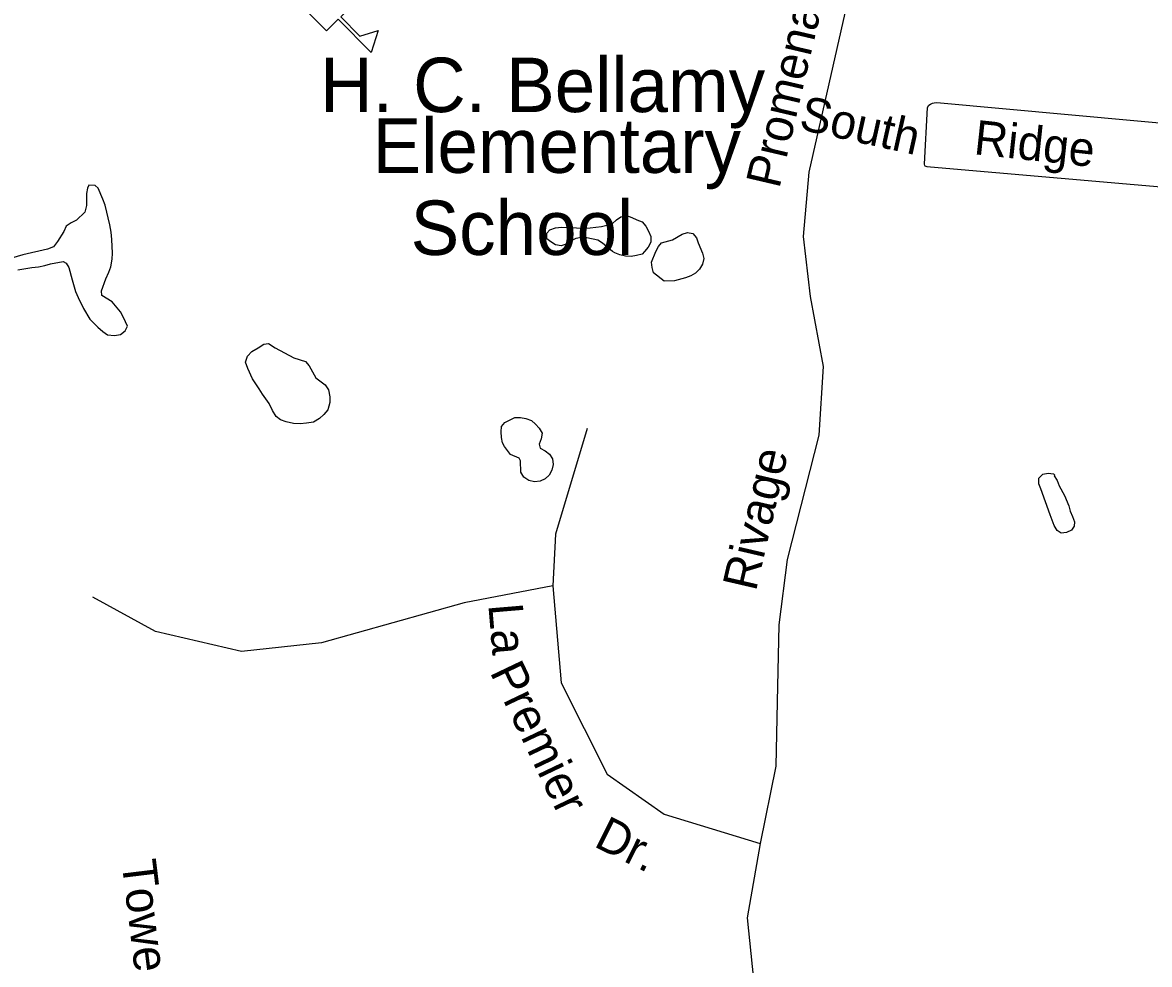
# Model space of a CAD drawing. Extents: x 2290055 to 2389491, y 66597 to 237875.
# Drawn here: x 2329403 to 2332508, y 134927 to 137523 of the extents above; entities that cross this region are included whole.
import ezdxf

# ---------------------------------------------------------------- set-up
doc = ezdxf.new("R2010")
doc.units = 0
for name, color, linetype in [('Exist Cultural Educational Facility Elementary CELL', 7, 'Continuous'), ('Exist Cultural Educational Facility Elementary Label', 7, 'Continuous'), ('Exist Hydrographic Lake Shore', 7, 'Continuous'), ('Exist Hydrographic Pond Under 1500 Sq Ft', 7, 'Continuous'), ('Exist Road Non-System Type 51', 7, 'Continuous'), ('Exist Road Non-System Type 51 Label', 7, 'Continuous')]:
    doc.layers.add(name, color=color, linetype=linetype)

msp = doc.modelspace()

# ---------------------------------------------------------------- linework, layer by layer
at = {"layer": 'Exist Cultural Educational Facility Elementary CELL'}
msp.add_lwpolyline([(2330243.9, 137640.8), (2330312.6, 137571), (2330279.8, 137538.7), (2330332.5, 137485.2), (2330383.1, 137501), (2330363.2, 137440.5), (2330273, 137532), (2330240.2, 137499.7), (2330171.5, 137569.4)], close=True, dxfattribs=at)
at = {"layer": 'Exist Hydrographic Lake Shore'}
msp.add_lwpolyline([(2329390.1, 136841.1), (2329428.6, 136847.5), (2329446.6, 136849.5), (2329464.9, 136853.2), (2329479.9, 136857.6), (2329515.4, 136864.4), (2329522.9, 136859.6), (2329530.9, 136848.2), (2329539.4, 136813.5), (2329549.1, 136782), (2329556.4, 136765), (2329571.4, 136734.7), (2329588.6, 136705.7), (2329610.9, 136683), (2329623.9, 136671.1), (2329637.1, 136662.3), (2329656.4, 136660.4), (2329672.9, 136662.9), (2329686.1, 136673.7), (2329692.1, 136685.8), (2329681.1, 136709.8), (2329672.6, 136725.7), (2329649.6, 136753.5), (2329621.1, 136770.6), (2329620.4, 136783.5), (2329632.4, 136816.8), (2329640.6, 136834.5), (2329646.6, 136849.8), (2329650.1, 136870.6), (2329650.6, 136887.7), (2329648.9, 136925), (2329647.1, 136945), (2329643.4, 136965.6), (2329630.4, 137019.8), (2329624.6, 137036.1), (2329611.1, 137066.9), (2329603.4, 137074.1), (2329585.6, 137074.5), (2329581.6, 137066.9), (2329579.6, 137052), (2329578.9, 137018.9), (2329574.4, 137000.6), (2329552.1, 136978.7), (2329537.1, 136971), (2329523.6, 136961.4), (2329516.6, 136947.3), (2329499.4, 136919.9), (2329488.4, 136905), (2329472.1, 136898.1), (2329404.1, 136882.4), (2329372.6, 136873.5)], dxfattribs=at)
at = {"layer": 'Exist Hydrographic Pond Under 1500 Sq Ft'}
for points in [[(2331079.6, 136878.2), (2331064.4, 136879.2), (2331048.6, 136882.7), (2331034.4, 136887.8), (2331028.1, 136891.9), (2331000.6, 136915.2), (2330987.6, 136923.1), (2330957.9, 136929.4), (2330942.9, 136930.6), (2330927.6, 136928.1), (2330914.1, 136921), (2330901.1, 136912.4), (2330886.6, 136907.8), (2330871.1, 136910.1), (2330858.4, 136918.2), (2330847.6, 136926.9), (2330847.4, 136942.1), (2330856.1, 136951.5), (2330871.4, 136957.4), (2330887.6, 136959), (2330950.6, 136956.6), (2330967.1, 136957.1), (2330997.9, 136960.9), (2331027.4, 136968.3), (2331039.1, 136978.8), (2331051.6, 136987.8), (2331066.9, 136991.3), (2331081.9, 136985.8), (2331095.1, 136979), (2331109.9, 136974), (2331119.9, 136961.5), (2331127.6, 136947.7), (2331133.9, 136933.3), (2331133.9, 136918), (2331126.1, 136904.3), (2331116.4, 136891.9), (2331109.6, 136884.5), (2331094.6, 136880.5), (2331079.6, 136878.2)], [(2331170.8, 136810), (2331141.3, 136832.7), (2331137.8, 136847.7), (2331135.8, 136862.9), (2331147.6, 136891.6), (2331154.8, 136905.7), (2331163.6, 136915.6), (2331193.6, 136924.1), (2331220.3, 136940.1), (2331235.1, 136944.2), (2331249.6, 136941.9), (2331259.3, 136929.9), (2331264.3, 136915.4), (2331275.8, 136887), (2331279.6, 136872.3), (2331276.6, 136856.7), (2331268.3, 136843), (2331257.3, 136832.3), (2331243.8, 136825.3), (2331229.1, 136819.3), (2331199.1, 136810.9), (2331170.8, 136810)], [(2330168.1, 136417.2), (2330149.1, 136418.3), (2330129.4, 136422.5), (2330113.6, 136427.7), (2330101.6, 136437.2), (2330091.6, 136453.5), (2330082.6, 136473.1), (2330063.9, 136498.8), (2330055.1, 136513.6), (2330036.1, 136541.2), (2330024.1, 136569.5), (2330016.9, 136587.2), (2330022.4, 136603), (2330035.1, 136616.5), (2330051.9, 136626.8), (2330067.6, 136636.2), (2330080.9, 136638), (2330099.4, 136626.8), (2330150.6, 136598.8), (2330182.1, 136588.3), (2330192.9, 136577.2), (2330210.6, 136543.6), (2330237.1, 136524.2), (2330245.6, 136510.8), (2330249.4, 136491.8), (2330249.9, 136475.8), (2330244.1, 136455.8), (2330233.1, 136442.3), (2330221.4, 136431.3), (2330204.9, 136421.3), (2330185.6, 136418.6), (2330168.1, 136417.2)], [(2330813.2, 136256.8), (2330797.4, 136261), (2330784.4, 136269.9), (2330775.7, 136283.5), (2330774.7, 136314.7), (2330771.2, 136322.1), (2330747.7, 136332.5), (2330730.7, 136354.6), (2330725.7, 136364.7), (2330722.7, 136379.4), (2330721.9, 136394.8), (2330722.9, 136409.8), (2330731.7, 136420.2), (2330759.2, 136434.6), (2330774.7, 136434.6), (2330789.7, 136431.6), (2330804.9, 136426.2), (2330816.4, 136416.1), (2330826.7, 136404.8), (2330834.4, 136391), (2330831.7, 136375.7), (2330826.7, 136360.8), (2330828.9, 136349.9), (2330842.9, 136342.5), (2330854.9, 136333.5), (2330862.9, 136320.1), (2330864.7, 136304.6), (2330861.4, 136289.2), (2330853.9, 136275.8), (2330842.7, 136265.4), (2330828.7, 136259.1), (2330813.2, 136256.8)], [(2332264.1, 136115.5), (2332253.4, 136123.1), (2332245.1, 136136.5), (2332233.9, 136165.7), (2332208.6, 136238.1), (2332202.4, 136251.8), (2332202.6, 136267.3), (2332213.4, 136278.1), (2332228.1, 136280.6), (2332243.1, 136279.3), (2332246.4, 136275.1), (2332245.4, 136273.7), (2332253.6, 136261), (2332258.9, 136246), (2332273.6, 136219.5), (2332285.6, 136190.8), (2332289.4, 136176.1), (2332295.6, 136161.6), (2332300.6, 136146.9), (2332299.9, 136134.8), (2332292.4, 136124.3), (2332279.1, 136117.1), (2332264.1, 136115.5)]]:
    msp.add_lwpolyline(points, dxfattribs=at)
at = {"layer": 'Exist Road Non-System Type 51'}
for points in [[(2331668, 137548.6), (2331568.8, 137110.4), (2331553.1, 136933.2), (2331572.7, 136767.8), (2331608.2, 136574.9), (2331596.4, 136385.9), (2331509.8, 136043.3), (2331486.2, 135863), (2331482.2, 135650.3), (2331478.3, 135473.1), (2331435, 135260.5), (2331399.6, 135055.7), (2331419.3, 134858.8)], [(2332825.4, 137044.6), (2331904.1, 137124.6), (2331895.6, 137125), (2331892.2, 137125.8), (2331889.9, 137127), (2331888.8, 137129.3), (2331888, 137132.5), (2331896.3, 137289.1), (2331899.7, 137295.1), (2331904.1, 137298.3), (2331909.9, 137300.8), (2331914.8, 137302), (2331921.7, 137302.9), (2332836.4, 137218.9)], [(2330958.1, 136404), (2330871.5, 136112.6), (2330863.7, 135970.8), (2330887.3, 135703.1), (2331013.2, 135451.1), (2331170.6, 135340.8), (2331435, 135260.5)], [(2330863.7, 135970.8), (2330619.7, 135923.6), (2330226.2, 135813.3), (2330005.8, 135789.7), (2329769.7, 135844.8), (2329596.6, 135939.3)]]:
    msp.add_lwpolyline(points, dxfattribs=at)

# ---------------------------------------------------------------- texts
at = {"layer": 'Exist Cultural Educational Facility Elementary Label'}
for s, p in [('H. C. Bellamy', (2330222.7, 137276.1)), ('Elementary', (2330367.6, 137108.6)), ('School', (2330472.2, 136882.4))]:
    msp.add_text(s, height=150, dxfattribs=at).set_placement(p)
at = {"layer": 'Exist Road Non-System Type 51 Label'}
for s, rotation, p in [('Promenade', 76.7938, (2331487.6, 137062.8)), ('South ', 347.4528, (2331538.9, 137229.6)), ('Ridge', 353.8376, (2332021.5, 137160.3)), ('Rivage ', 76.9001, (2331423.1, 135952.8)), ('La ', 274.8381, (2330686.1, 135918.5)), ('Premier ', 295.5483, (2330689.2, 135733.2)), ('Dr.', 333.5469, (2330973.8, 135253.7)), ('Tower Ct.', 276.9291, (2329675.6, 135210.4))]:
    msp.add_text(s, height=95, rotation=rotation, dxfattribs=at).set_placement(p)

doc.saveas('drawing.dxf')
